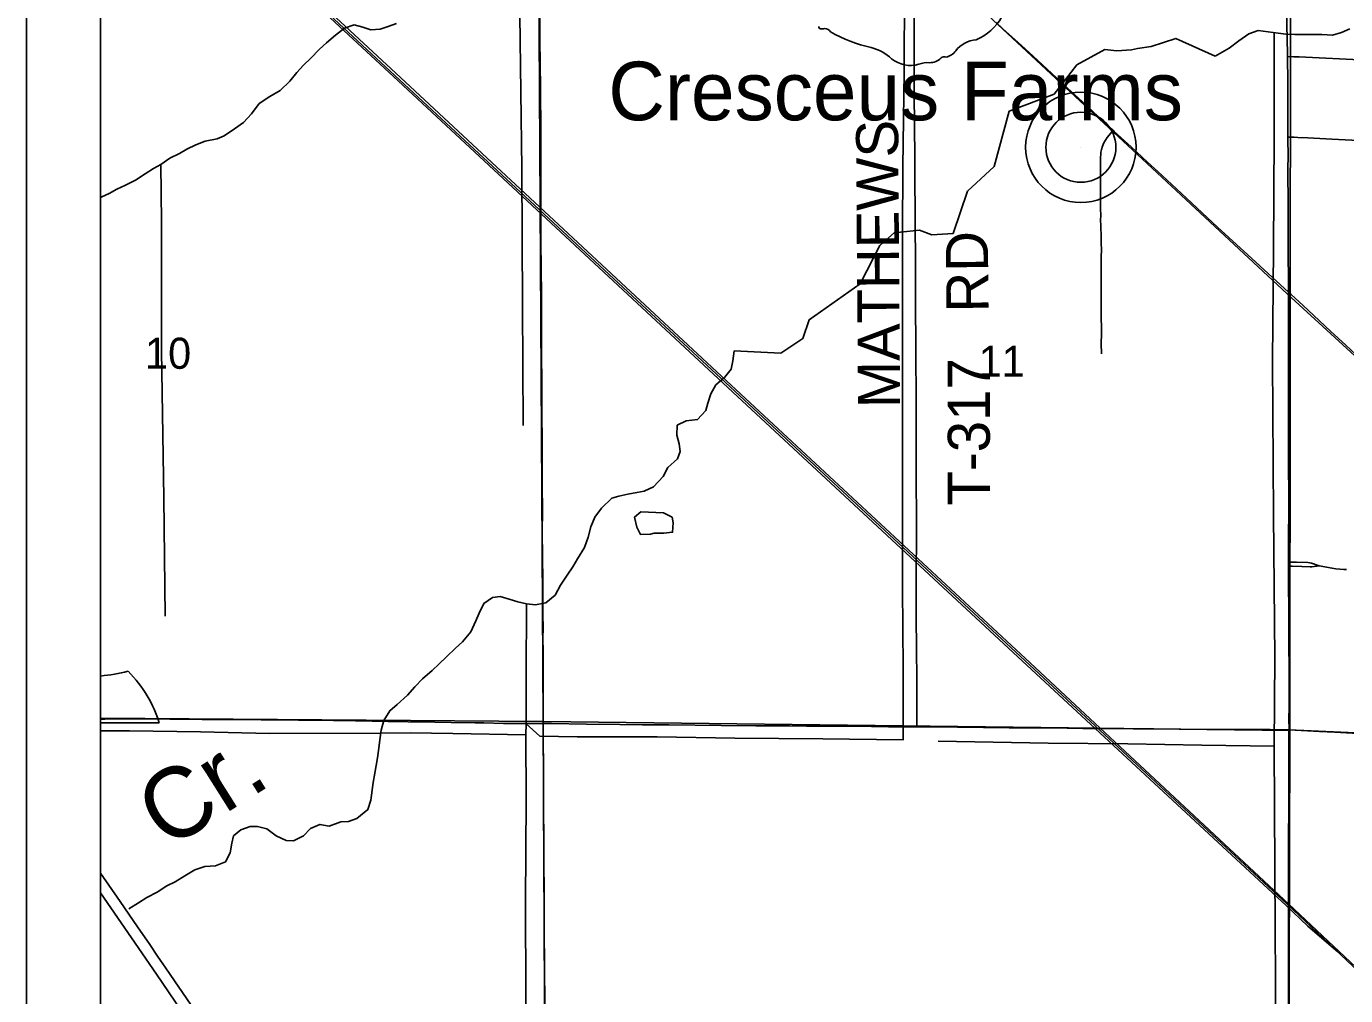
# Model space of a CAD drawing. Extents: x 0 to 34, y 0 to 22.
# Drawn here: x 2 to 3.778, y 18.031 to 19.337 of the extents above; entities that cross this region are included whole.
import ezdxf

# ---------------------------------------------------------------- set-up
doc = ezdxf.new("R2010")
doc.units = 0
for name, color, linetype in [('Default', 7, 'Continuous'), ('GM_X_Corporation', 7, 'Continuous'), ('GM_X_County_Road', 7, 'Continuous'), ('GM_X_Interstate_Route', 7, 'Continuous'), ('GM_X_Minor_Lake', 7, 'Continuous'), ('GM_X_Minor_River', 7, 'Continuous'), ('GM_X_Minor_River_Text', 7, 'Continuous'), ('GM_X_Rail_Line', 7, 'Continuous'), ('GM_X_Section', 7, 'Continuous'), ('GM_X_Section_Text', 7, 'Continuous'), ('GM_X_State_Route', 7, 'Continuous'), ('GM_X_State_Shield', 7, 'Continuous'), ('GM_X_Township_Road', 7, 'Continuous'), ('GM_X_Township_Road_Text', 7, 'Continuous'), ('GM_X_Unincorporated', 7, 'Continuous'), ('GM_X_Unincorporated_Location', 7, 'Continuous'), ('GM_X_Unincorporated_Text', 7, 'Continuous'), ('SH_Data', 7, 'Continuous')]:
    doc.layers.add(name, color=color, linetype=linetype)

msp = doc.modelspace()

# ---------------------------------------------------------------- linework, layer by layer
at = {"layer": 'Default'}
for points in [[(2.1, 19.4117), (2.1, 18.4052), (2.6966, 18.4009), (2.6907, 19.4065)], [(2.1, 18.4052), (2.1, 17.3903), (2.7017, 17.3873), (2.6966, 18.4009)]]:
    msp.add_lwpolyline(points, close=True, dxfattribs=at)
msp.add_lwpolyline([(2.1, 18.462), (2.1, 18.3988), (2.179, 18.3988)], dxfattribs=at)
for centre, start_param, end_param in [((2.0722, 18.6381), 4.837903, 5.008937), ((1.963, 18.3582), 0.230566, 0.669003)]:
    msp.add_ellipse(centre, major_axis=(0.2219, 0), ratio=0.8, start_param=start_param, end_param=end_param, dxfattribs=at)
at = {"layer": 'GM_X_Corporation'}
msp.add_lwpolyline([(3.7011, 17.8859), (3.7017, 18.3895), (3.872, 18.3816), (3.9736, 18.3766), (4.0293, 18.3741), (4.0857, 18.3716), (4.1442, 18.3689), (4.2049, 18.3663), (4.3308, 18.3601), (4.3274, 18.1103), (4.3898, 18.1068), (4.471, 18.1046), (4.551, 18.1019), (4.5614, 18.1087), (4.6016, 18.153), (4.664, 18.0969), (4.7049, 18.0918)], dxfattribs=at)
at = {"layer": 'GM_X_County_Road'}
for points in [[(2.6967, 18.398), (2.6967, 18.4035), (2.6966, 18.4191), (2.6965, 18.429), (2.6965, 18.4545), (2.6965, 18.4683), (2.6965, 18.4843), (2.6965, 18.4976), (2.6963, 18.5105), (2.6966, 18.5297), (2.6964, 18.5421), (2.6962, 18.5812), (2.696, 18.6008), (2.6959, 18.6132), (2.6956, 18.6304), (2.6955, 18.649), (2.6955, 18.6677), (2.6956, 18.6733), (2.6956, 18.6782), (2.6956, 18.6882), (2.6956, 18.6963), (2.6953, 18.7075), (2.6954, 18.7242), (2.6954, 18.7367), (2.6954, 18.7516), (2.6954, 18.7559), (2.6952, 18.7746), (2.6949, 18.8194), (2.6948, 18.833), (2.6947, 18.8492), (2.6947, 18.8635), (2.6946, 18.8896), (2.6946, 18.9058), (2.6945, 18.917), (2.6944, 18.9263), (2.6944, 18.9313), (2.6943, 18.9592), (2.6942, 18.976), (2.6942, 18.9841), (2.694, 19.0028), (2.6939, 19.0109), (2.6939, 19.0152), (2.6937, 19.0432), (2.6934, 19.0587), (2.6934, 19.073), (2.6937, 19.0843), (2.6937, 19.0944), (2.6937, 19.1091), (2.6937, 19.1154), (2.6935, 19.1334), (2.6936, 19.1458), (2.6936, 19.162), (2.6934, 19.1912), (2.6933, 19.2043), (2.6933, 19.2142), (2.6931, 19.2354), (2.693, 19.2485), (2.693, 19.2544), (2.6926, 19.2876), (2.6922, 19.3192), (2.6921, 19.3342), (2.6921, 19.3551)], [(2.699, 17.8939), (2.6988, 17.936), (2.6987, 17.972), (2.6987, 17.9901), (2.6988, 18.0106), (2.6988, 18.0212), (2.6984, 18.0684), (2.6983, 18.0852), (2.6982, 18.1045), (2.6982, 18.1213), (2.6982, 18.1387), (2.6981, 18.1468), (2.6979, 18.1716), (2.6978, 18.1816), (2.6976, 18.2008), (2.6976, 18.2269), (2.6977, 18.24), (2.6972, 18.2661), (2.697, 18.286), (2.6969, 18.327), (2.6969, 18.337), (2.6966, 18.3787), (2.6967, 18.398)]]:
    msp.add_lwpolyline(points, dxfattribs=at)
at = {"layer": 'GM_X_Interstate_Route'}
for points in [[(4.7088, 20.9), (2.1, 20.9), (2.1, 14.3639)], [(2.2222, 18.0186), (2.1879, 18.0681), (2.1767, 18.0846), (2.1662, 18.1), (2.1497, 18.1241), (2.1264, 18.1579), (2.1, 18.1962)], [(2.2088, 18.0114), (2.1753, 18.0601), (2.1415, 18.1093), (2.1, 18.1699)]]:
    msp.add_lwpolyline(points, dxfattribs=at)
at = {"layer": 'GM_X_Minor_Lake'}
msp.add_line((2.8412, 18.6533), (2.8465, 18.6544), dxfattribs=at)
msp.add_lwpolyline([(2.8465, 18.6544), (2.8594, 18.6547), (2.8711, 18.6558), (2.872, 18.6683), (2.8705, 18.6759), (2.8588, 18.6817), (2.8282, 18.6834), (2.8198, 18.6762), (2.8228, 18.6625), (2.828, 18.6526), (2.8412, 18.6533)], dxfattribs=at)
at = {"layer": 'GM_X_Minor_River'}
for points in [[(2.6972, 19.3596), (2.6976, 19.3877), (2.8354, 19.39), (2.978, 19.3877), (3.1055, 19.389), (3.1838, 19.3882), (3.1831, 19.2762), (3.1815, 19.148), (3.1812, 19.0596), (3.1812, 18.9644), (3.1809, 18.849), (3.1809, 18.7056), (3.1812, 18.5804), (3.1818, 18.4726), (3.1818, 18.3758), (3.0736, 18.3772), (2.9549, 18.3783), (2.8505, 18.38), (2.7427, 18.3802), (2.6923, 18.3811), (2.6737, 18.3977)], [(2.6653, 19.3526), (2.6681, 19.1457), (2.6686, 18.9613), (2.6698, 18.7996)], [(2.4991, 19.3415), (2.4865, 19.3368), (2.477, 19.3335), (2.4645, 19.3326), (2.4536, 19.3362), (2.4419, 19.3394), (2.429, 19.3351), (2.4167, 19.3254), (2.4048, 19.3154), (2.3952, 19.3068), (2.3833, 19.2948), (2.3737, 19.2851), (2.3648, 19.2754), (2.3552, 19.2634), (2.3421, 19.2511), (2.3284, 19.243), (2.3139, 19.2334), (2.3034, 19.2195), (2.2926, 19.2079), (2.2804, 19.1994), (2.2666, 19.1901), (2.2571, 19.1861), (2.2412, 19.1829), (2.2286, 19.1778), (2.2164, 19.1719), (2.2065, 19.166), (2.1935, 19.1598), (2.1813, 19.1513), (2.1714, 19.1457), (2.1603, 19.1387), (2.1469, 19.1302), (2.1336, 19.1236), (2.1221, 19.1181), (2.1114, 19.1122), (2.1015, 19.1078), (2.1, 19.1068)], [(3.7841, 19.3341), (3.773, 19.3293), (3.7608, 19.3257), (3.7465, 19.3264), (3.7366, 19.3265), (3.723, 19.3264), (3.7098, 19.3266), (3.6977, 19.3271), (3.6875, 19.3281), (3.6739, 19.3302), (3.6607, 19.3319), (3.6481, 19.3276), (3.6344, 19.3179), (3.6214, 19.3083), (3.6026, 19.2972)], [(3.6026, 19.2972), (3.5497, 19.3212), (3.5162, 19.3103), (3.498, 19.3076), (3.4897, 19.3058), (3.47, 19.3046), (3.4537, 19.3064), (3.4163, 19.2858), (3.3854, 19.246), (3.3249, 19.2231), (3.3048, 19.1487), (3.2688, 19.1155), (3.2493, 19.0585), (3.2205, 19.0567), (3.204, 19.0627), (3.1699, 19.059), (3.1507, 19.0423), (3.1241, 18.9903), (3.0553, 18.9421), (3.0466, 18.9168), (3.0171, 18.8972), (2.954, 18.9001)], [(3.6822, 19.3289), (3.6819, 19.1889), (3.681, 19.0371), (3.6798, 18.8869), (3.6814, 18.6793), (3.6829, 18.4869), (3.6822, 18.3674), (3.6836, 18.1207), (3.6849, 17.9161)], [(2.1872, 18.5425), (2.1852, 18.7023), (2.1822, 18.9004), (2.1823, 19.0746), (2.1813, 19.1513)], [(2.954, 18.9001), (2.9523, 18.8869), (2.9502, 18.8755), (2.9413, 18.8643), (2.9294, 18.8542), (2.9228, 18.8422), (2.9185, 18.8297), (2.916, 18.8199), (2.9049, 18.8076), (2.8893, 18.8059)], [(2.8893, 18.8059), (2.8775, 18.8), (2.8769, 18.7864), (2.8801, 18.775), (2.8815, 18.7647), (2.8779, 18.7545), (2.8645, 18.743), (2.8583, 18.7309), (2.8456, 18.7171), (2.8326, 18.7112), (2.8231, 18.7095), (2.8106, 18.707), (2.7988, 18.7045), (2.7893, 18.7017), (2.7755, 18.6882), (2.7662, 18.6759), (2.7611, 18.663), (2.7571, 18.6491), (2.7523, 18.6351), (2.743, 18.6201), (2.7368, 18.6092), (2.7291, 18.5979), (2.7201, 18.5844), (2.7127, 18.5708), (2.7001, 18.5604), (2.6864, 18.558), (2.6743, 18.5593), (2.6627, 18.5618), (2.6506, 18.5654), (2.6389, 18.569), (2.6283, 18.568), (2.6165, 18.5599), (2.6102, 18.5467), (2.6059, 18.5365), (2.5992, 18.5215), (2.588, 18.508), (2.5784, 18.4994), (2.5665, 18.4878), (2.5566, 18.4785), (2.547, 18.4696), (2.5339, 18.458), (2.5235, 18.4472), (2.5139, 18.4363), (2.4997, 18.4236), (2.4901, 18.4151), (2.482, 18.4019), (2.4783, 18.3891), (2.4763, 18.3762), (2.4753, 18.3648), (2.4732, 18.3516), (2.4699, 18.3311), (2.4674, 18.3187), (2.4644, 18.2948), (2.4604, 18.282), (2.4455, 18.2701), (2.4344, 18.2661), (2.4238, 18.2655), (2.4082, 18.2597), (2.3958, 18.2621), (2.3832, 18.2566), (2.3736, 18.2466), (2.3599, 18.2399), (2.35, 18.2405), (2.3365, 18.2468), (2.3242, 18.2561), (2.3114, 18.2593), (2.3015, 18.2591), (2.289, 18.2547), (2.2794, 18.2466), (2.277, 18.2367), (2.2745, 18.2235), (2.2686, 18.2118), (2.2549, 18.2063), (2.2405, 18.2051), (2.2272, 18.2007), (2.2135, 18.1926), (2.2005, 18.1848), (2.1894, 18.1793), (2.1761, 18.1708), (2.1623, 18.1634), (2.1512, 18.1564), (2.1379, 18.1483)], [(2.6743, 18.5593), (2.6736, 18.463), (2.6737, 18.3977), (2.6735, 18.3829), (2.6736, 18.2952), (2.6729, 18.1571), (2.6733, 18.0326), (2.6741, 17.8664), (2.674, 17.7168), (2.6743, 17.5445), (2.6741, 17.4804)], [(2.6735, 18.3829), (2.5751, 18.3845), (2.5173, 18.3854), (2.4771, 18.3849), (2.3277, 18.3843), (2.2347, 18.3869), (2.139, 18.3881), (2.1, 18.3883)], [(3.6822, 18.3674), (3.5846, 18.3689), (3.4847, 18.3705), (3.3773, 18.3715), (3.2291, 18.3743)]]:
    msp.add_lwpolyline(points, dxfattribs=at)
at = {"layer": 'GM_X_Rail_Line'}
for points in [[(2.1, 20.4531), (2.5585, 20.0312), (3.0884, 19.5461), (3.6994, 18.9771), (4.1763, 18.5403), (4.7059, 18.0556)], [(2.1, 19.6439), (2.1012, 19.6428), (2.4982, 19.2743), (2.9696, 18.8359), (3.3468, 18.4857), (3.702, 18.1547), (3.9505, 17.921), (4.0191, 17.8627), (4.0357, 17.8486), (4.0945, 17.8067), (4.1695, 17.7587), (4.2566, 17.7148), (4.3444, 17.681), (4.4559, 17.6499), (4.5498, 17.6344), (4.6383, 17.6263), (4.7029, 17.6237), (4.7039, 17.6237)], [(2.1, 19.64), (2.4967, 19.2714), (2.9674, 18.8343), (3.3458, 18.483), (3.6997, 18.1544), (3.9489, 17.9193), (4.0176, 17.861), (4.0342, 17.8468), (4.0931, 17.8048), (4.1683, 17.7567), (4.2556, 17.7127), (4.3436, 17.6788), (4.4554, 17.6477), (4.5495, 17.6321), (4.6381, 17.624), (4.7029, 17.6214), (4.7039, 17.6214)], [(2.1, 19.6361), (2.495, 19.2699), (2.9648, 18.8329), (3.3427, 18.4821), (3.6981, 18.1527), (3.7275, 18.125), (3.7678, 18.0902)]]:
    msp.add_lwpolyline(points, dxfattribs=at)
at = {"layer": 'GM_X_Section'}
for points in [[(2.6907, 19.4065), (3.7042, 19.4001), (3.7032, 18.3885), (2.6966, 18.4009)], [(2.6966, 18.4009), (3.7032, 18.3885), (3.7003, 17.3796), (2.7017, 17.3873)]]:
    msp.add_lwpolyline(points, close=True, dxfattribs=at)
at = {"layer": 'GM_X_State_Route'}
for points in [[(3.7015, 18.9792), (3.6796, 18.9993), (3.6467, 19.0296), (3.6058, 19.067), (3.5504, 19.1187), (3.5252, 19.1419), (3.5115, 19.1545), (3.4891, 19.1752), (3.4666, 19.1958), (3.465, 19.1974), (3.4444, 19.2166), (3.418, 19.2411), (3.4096, 19.2485), (3.3886, 19.2679), (3.3571, 19.2971), (3.3366, 19.3161), (3.3163, 19.3343), (3.307, 19.3432)], [(3.307, 19.3432), (3.3163, 19.3343), (3.3366, 19.3161), (3.3571, 19.2971), (3.3886, 19.2679), (3.4096, 19.2485), (3.418, 19.2411), (3.4444, 19.2166), (3.465, 19.1974), (3.4666, 19.1958), (3.4891, 19.1752), (3.5115, 19.1545), (3.5252, 19.1419), (3.5504, 19.1187), (3.6058, 19.067), (3.6467, 19.0296), (3.6796, 18.9993), (3.7015, 18.9792)], [(3.9619, 18.7402), (3.9599, 18.7422), (3.9221, 18.7764), (3.8965, 18.8), (3.8623, 18.8308), (3.8055, 18.8829), (3.7786, 18.9078), (3.758, 18.9268), (3.7357, 18.9476), (3.7211, 18.9611), (3.7048, 18.9762), (3.7015, 18.9792)], [(3.7015, 18.9792), (3.7048, 18.9762), (3.7211, 18.9611), (3.7357, 18.9476), (3.758, 18.9268), (3.7786, 18.9078), (3.8055, 18.8829), (3.8623, 18.8308), (3.8965, 18.8), (3.9221, 18.7764), (3.9599, 18.7422), (3.9619, 18.7402)]]:
    msp.add_lwpolyline(points, dxfattribs=at)
at = {"layer": 'GM_X_State_Shield'}
for centre, radius, start, end in [((3.2537, 19.3841), 0.0699, 292.3089, 8.9858), ((3.0713, 19.337), 0.00308, 171.9584, 258.3066), ((3.0718, 19.3575), 0.0235, 267.339, 280.6039), ((3.0766, 19.3259), 0.00848, 29.7484, 93.2717), ((3.1837, 19.5057), 0.2019, 240.4129, 257.1985), ((3.2832, 19.2812), 0.0383, 94.4031, 142.5768), ((3.1235, 19.2475), 0.0632, 47.1842, 75.836), ((3.2372, 19.2905), 0.00601, 65.7517, 132.6484), ((3.2347, 19.318), 0.0226, 282.8732, 323.2771), ((3.1918, 19.3249), 0.0401, 230.7004, 286.2918), ((3.215, 19.2557), 0.0329, 85.6951, 111.2099), ((3.2179, 19.3099), 0.0214, 268.777, 315.5493)]:
    msp.add_arc(centre, radius, start, end, dxfattribs=at)
at = {"layer": 'GM_X_Township_Road'}
for points in [[(3.2006, 18.3933), (3.2006, 18.4011), (3.2006, 18.4539), (3.2, 18.5024), (3.1997, 18.5379), (3.1997, 18.5851), (3.1996, 18.6), (3.2001, 18.6504), (3.1998, 18.6783), (3.1997, 18.7231), (3.1997, 18.7598), (3.1995, 18.7816), (3.1996, 18.8257), (3.1996, 18.84), (3.1992, 18.8922), (3.199, 18.9196), (3.1988, 18.9494), (3.1987, 18.988), (3.1985, 19.0203), (3.1982, 19.0719), (3.198, 19.0974), (3.1978, 19.1204), (3.1976, 19.1385), (3.1975, 19.159), (3.1974, 19.205), (3.197, 19.2454), (3.197, 19.3101), (3.197, 19.3293), (3.197, 19.4051)], [(3.7001, 19.2969), (3.6996, 19.3233), (3.6993, 19.3364), (3.6993, 19.36), (3.6991, 19.3832), (3.699, 19.3982)], [(3.7007, 19.1883), (3.7007, 19.1965), (3.7006, 19.2232), (3.7004, 19.268), (3.7002, 19.291), (3.7001, 19.2969)], [(3.7001, 19.2969), (3.7085, 19.2966), (3.716, 19.2964), (3.806, 19.292), (3.8346, 19.2906), (3.852, 19.2898), (3.8565, 19.2895), (3.8608, 19.289), (3.8639, 19.2881), (3.8674, 19.2866), (3.87, 19.2842)], [(3.4493, 18.8962), (3.4491, 18.9099), (3.4493, 18.9229), (3.4489, 18.953), (3.4491, 18.9653), (3.4491, 18.9742), (3.449, 18.98), (3.449, 18.9866), (3.4488, 19.004), (3.4488, 19.0149), (3.4489, 19.0254), (3.4492, 19.0378), (3.4491, 19.0441), (3.449, 19.0497), (3.4488, 19.058), (3.4486, 19.0642), (3.4486, 19.0676), (3.4482, 19.0775), (3.4483, 19.0812), (3.4481, 19.093), (3.4482, 19.0996), (3.448, 19.111), (3.4479, 19.1191), (3.4479, 19.1284), (3.4479, 19.1376), (3.448, 19.1462), (3.4479, 19.1519), (3.4481, 19.1601), (3.4483, 19.1656), (3.4486, 19.1681), (3.4494, 19.1717), (3.4508, 19.1758), (3.4527, 19.1803), (3.4547, 19.1842), (3.4571, 19.1878), (3.4595, 19.1907), (3.465, 19.1974)], [(3.7015, 18.9792), (3.7016, 18.9964), (3.7011, 19.0299), (3.701, 19.0803), (3.7011, 19.099), (3.7007, 19.1419), (3.7008, 19.1667), (3.7007, 19.1822), (3.7007, 19.1883)], [(3.7007, 19.1883), (3.7089, 19.188), (3.7138, 19.1878), (3.7275, 19.1872), (3.7599, 19.1854), (3.7959, 19.1835), (3.832, 19.1818), (3.8668, 19.1799), (3.8741, 19.1795)], [(3.7015, 18.6102), (3.7015, 18.6131), (3.7015, 18.6155), (3.7016, 18.6429), (3.7017, 18.6907), (3.7015, 18.7609), (3.7014, 18.7858), (3.7016, 18.8007), (3.7013, 18.828), (3.7012, 18.8734), (3.7012, 18.8995), (3.7013, 18.9424), (3.7014, 18.9548), (3.7015, 18.9728), (3.7015, 18.9792)], [(3.7015, 18.6155), (3.7057, 18.6155), (3.7124, 18.6155), (3.7275, 18.6148), (3.73, 18.6146), (3.7324, 18.6142), (3.7426, 18.6104)], [(3.7015, 18.6102), (3.7062, 18.61), (3.7192, 18.6095), (3.7306, 18.6091), (3.7329, 18.6092), (3.7426, 18.6104)], [(3.7022, 18.3893), (3.702, 18.4054), (3.7021, 18.4197), (3.7021, 18.4676), (3.7019, 18.508), (3.7017, 18.5409), (3.7015, 18.5956), (3.7015, 18.6102)], [(3.7426, 18.6104), (3.7652, 18.6066), (3.7759, 18.6056), (3.7794, 18.6054)], [(2.1, 18.4036), (2.1056, 18.4038), (2.1355, 18.4044), (2.1522, 18.4045), (2.1542, 18.4045)], [(2.1542, 18.4045), (2.1933, 18.4039), (2.2368, 18.4035), (2.2834, 18.4036), (2.3164, 18.403), (2.3667, 18.4026), (2.3929, 18.4025), (2.414, 18.4022), (2.4438, 18.4017), (2.4662, 18.4012), (2.4879, 18.4007), (2.5147, 18.4002), (2.5507, 18.3996), (2.5725, 18.3992), (2.6048, 18.3988), (2.6166, 18.3987), (2.6434, 18.3982), (2.6645, 18.3979), (2.6819, 18.398), (2.6967, 18.398)], [(2.6967, 18.398), (2.708, 18.398), (2.7552, 18.3973), (2.7999, 18.3968), (2.8304, 18.3964), (2.8659, 18.3961), (2.9367, 18.3954), (2.9834, 18.3948), (3.0002, 18.3948), (3.0194, 18.3948), (3.0288, 18.3947), (3.0518, 18.3943), (3.063, 18.3943), (3.0872, 18.3943), (3.1158, 18.3943), (3.1624, 18.3937), (3.2006, 18.3933)], [(3.2006, 18.3933), (3.2041, 18.3933), (3.2551, 18.3929), (3.3247, 18.3923), (3.4031, 18.3915), (3.4242, 18.3912), (3.4335, 18.3911), (3.4422, 18.3911), (3.4515, 18.3911), (3.4609, 18.3911), (3.4919, 18.391), (3.5056, 18.391), (3.5118, 18.3909), (3.5199, 18.3909), (3.5933, 18.3899), (3.615, 18.39), (3.6356, 18.3899), (3.6769, 18.3897), (3.6846, 18.3896), (3.7022, 18.3893)], [(3.7013, 17.8853), (3.7013, 17.9049), (3.7013, 17.9142), (3.7016, 17.9626), (3.7017, 18.0186), (3.702, 18.0589), (3.7016, 18.1427), (3.702, 18.1526), (3.7019, 18.2004), (3.7018, 18.3079), (3.7022, 18.3893)], [(3.7022, 18.3893), (3.7431, 18.3872), (3.7636, 18.3862), (3.7959, 18.3847), (3.8356, 18.3829), (3.8723, 18.381), (3.9095, 18.3791), (3.9754, 18.3762)]]:
    msp.add_lwpolyline(points, dxfattribs=at)
at = {"layer": 'GM_X_Unincorporated'}
for radius in [0.0744, 0.0472]:
    msp.add_circle((3.4215, 19.1745), radius, dxfattribs=at)
at = {"layer": 'GM_X_Unincorporated_Location'}
msp.add_line((3.4215, 19.1745), (3.4215, 19.1745), dxfattribs=at)
at = {"layer": 'SH_Data'}
for p, q in [((2, 21), (2, 14)), ((2.1, 20.9), (2.1, 14.1))]:
    msp.add_line(p, q, dxfattribs=at)

# ---------------------------------------------------------------- texts
at = {"layer": 'GM_X_Minor_River_Text'}
msp.add_text('Cr.', height=0.09476, rotation=32.2004, dxfattribs=at).set_placement((2.1894, 18.2266))
at = {"layer": 'GM_X_Section_Text'}
for s, p in [('10', (2.1599, 18.876)), ('11', (3.2836, 18.8652))]:
    msp.add_text(s, height=0.04186, rotation=0, dxfattribs=at).set_placement(p)
at = {"layer": 'GM_X_Township_Road_Text'}
for s, rotation, p in [('MATHEWS', 90.4077, (3.1779, 18.8233)), ('RD', 90.495, (3.2971, 18.9521)), ('T-317', 90, (3.2989, 18.6918))]:
    msp.add_text(s, height=0.05682, rotation=rotation, dxfattribs=at).set_placement(p)
at = {"layer": 'GM_X_Unincorporated_Text'}
msp.add_text('Cresceus Farms', height=0.078977, rotation=0, dxfattribs=at).set_placement((2.7845, 19.2109))

doc.saveas('drawing.dxf')
